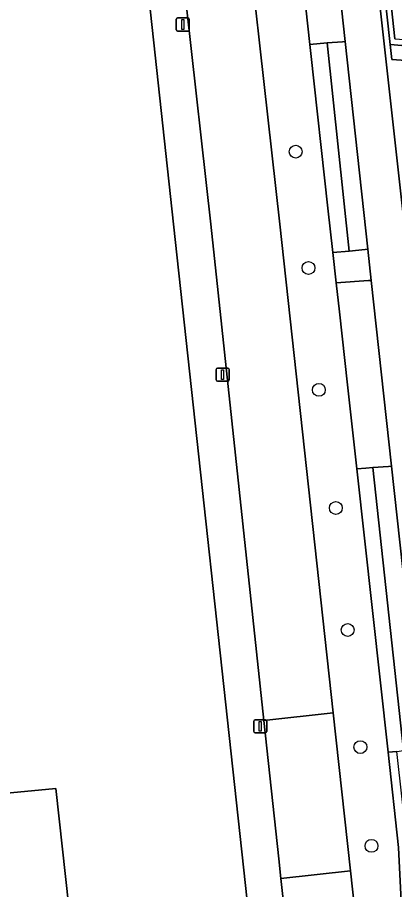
# Model space of a CAD drawing. Extents: x 161248 to 161848, y 384871 to 385383.
# Drawn here: x 161394.3 to 161423, y 385199.3 to 385265.7 of the extents above; entities that cross this region are included whole.
import ezdxf

# ---------------------------------------------------------------- set-up
doc = ezdxf.new("R2010")
doc.units = 0
for name, color, linetype in [('IMGEO_Boom', 7, 'Continuous'), ('IMGEO_Erf', 7, 'Continuous'), ('IMGEO_Groenvoorziening', 7, 'Continuous'), ('IMGEO_Haag', 7, 'Continuous'), ('IMGEO_Hek', 7, 'Continuous'), ('IMGEO_Lichtmast', 7, 'Continuous'), ('IMGEO_Pand', 7, 'Continuous'), ('IMGEO_Voetpad_gesloten', 7, 'Continuous'), ('IMGEO_Voetpad_open', 7, 'Continuous')]:
    doc.layers.add(name, color=color, linetype=linetype)

msp = doc.modelspace()

# ---------------------------------------------------------------- linework, layer by layer
at = {"layer": 'IMGEO_Boom'}
for centre in [(161415.474, 385255.516), (161416.446, 385246.667), (161417.241, 385237.385), (161418.531, 385228.397), (161419.435, 385219.109), (161420.4, 385210.191), (161421.242, 385202.675)]:
    msp.add_circle(centre, 0.489, dxfattribs=at)
at = {"layer": 'IMGEO_Erf'}
for points in [[(161391.744, 385183.5), (161396.212, 385183.986), (161401.98, 385184.625), (161402.139, 385184.643), (161406.592, 385185.134), (161412.682, 385185.849), (161413.106, 385185.96), (161411.781, 385198.48), (161406.165, 385250), (161400.82, 385299.379)], [(161389.489, 385206.312), (161397.217, 385207.042), (161398.94, 385191.336), (161393.97, 385190.79)]]:
    msp.add_lwpolyline(points, dxfattribs=at)
at = {"layer": 'IMGEO_Groenvoorziening'}
for points in [[(161403.458, 385299.646), (161409.014, 385250), (161413.061, 385212.221), (161418.32, 385212.789), (161414.256, 385250), (161410.885, 385280.109)], [(161410.885, 385280.109), (161414.256, 385250), (161418.32, 385212.789), (161419.633, 385200.77), (161423.135, 385168.705), (161424.044, 385160.38)], [(161433.241, 385240.471), (161433.009, 385242.21), (161424.99, 385242.64), (161424.859, 385243.829), (161423.939, 385252.201), (161423.87, 385252.826), (161431.773, 385255.377), (161431.49, 385256.989), (161430.921, 385261.953), (161422.803, 385262.533), (161422.677, 385263.679), (161421.736, 385272.239), (161432.024, 385275.324), (161432.093, 385274.701), (161432.307, 385274.761), (161432.146, 385276.236), (161432.054, 385277.28)], [(161420.958, 385274.927), (161424.688, 385241.361), (161428.873, 385202.927), (161429.068, 385201.28)], [(161421.736, 385272.239), (161422.677, 385263.679), (161433.009, 385262.795)], [(161423.015, 385264.104), (161422.212, 385271.692)], [(161428.423, 385148.652), (161427.348, 385160.513), (161426.581, 385168.985), (161426.371, 385170.626), (161425.044, 385181.025), (161423.927, 385189.776), (161423.301, 385202.539), (161422.5, 385209.799), (161420.12, 385231.368), (161419.414, 385237.765), (161418.8, 385243.335), (161418.558, 385245.528), (161418.304, 385247.831), (161417.932, 385251.204), (161416.631, 385262.992), (161416.555, 385263.685), (161415.768, 385270.902)], [(161424.044, 385160.38), (161423.135, 385168.705), (161419.633, 385200.77), (161414.353, 385200.201), (161418.12, 385166.146), (161426.978, 385086.052)]]:
    msp.add_lwpolyline(points, dxfattribs=at)
for points in [[(161425.557, 385264.886), (161424.971, 385271.285), (161432.202, 385273.716), (161432.415, 385273.779), (161432.307, 385274.761), (161432.093, 385274.701), (161422.212, 385271.692), (161423.015, 385264.104), (161433.347, 385263.361), (161433.557, 385263.347), (161433.469, 385264.154), (161433.258, 385264.172)], [(161418.44, 385271.231), (161418.237, 385271.205), (161417.55, 385271.121), (161416.49, 385270.991), (161415.768, 385270.902), (161416.555, 385263.685), (161417.863, 385263.793), (161419.035, 385263.89), (161419.237, 385263.908), (161418.959, 385266.457)], [(161416.555, 385263.685), (161416.631, 385262.992), (161417.932, 385251.204), (161418.304, 385247.831), (161419.54, 385247.952), (161417.863, 385263.793)], [(161419.237, 385263.908), (161419.035, 385263.89), (161417.863, 385263.793), (161419.54, 385247.952), (161420.758, 385248.071), (161420.964, 385248.092)], [(161433.834, 385255.244), (161433.009, 385262.795), (161422.677, 385263.679), (161422.803, 385262.533), (161430.921, 385261.953), (161431.49, 385256.989), (161431.773, 385255.377), (161423.87, 385252.826), (161423.939, 385252.201)], [(161420.964, 385248.092), (161420.758, 385248.071), (161419.54, 385247.952), (161418.304, 385247.831), (161418.558, 385245.528), (161421.013, 385245.699), (161421.223, 385245.715)], [(161421.223, 385245.715), (161421.013, 385245.699), (161418.558, 385245.528), (161418.8, 385243.335), (161419.414, 385237.765), (161420.12, 385231.368), (161420.822, 385231.423), (161421.354, 385231.464), (161422.532, 385231.556), (161422.767, 385231.573)], [(161423.691, 385209.92), (161421.354, 385231.464), (161420.822, 385231.423), (161420.12, 385231.368), (161422.5, 385209.799), (161423.18, 385209.868)], [(161422.767, 385231.573), (161422.532, 385231.556), (161421.354, 385231.464), (161423.691, 385209.92), (161424.841, 385210.036), (161425.115, 385210.061)], [(161419.633, 385200.77), (161418.32, 385212.789), (161413.061, 385212.221), (161414.19, 385201.677), (161414.353, 385200.201)], [(161422.5, 385209.799), (161423.301, 385202.539), (161423.927, 385189.776), (161425.044, 385181.025), (161425.711, 385181.155), (161424.602, 385189.844), (161423.976, 385202.607), (161423.18, 385209.868)]]:
    msp.add_lwpolyline(points, close=True, dxfattribs=at)
at = {"layer": 'IMGEO_Haag'}
for points in [[(161421.736, 385272.239), (161422.677, 385263.679), (161433.009, 385262.795)], [(161423.015, 385264.104), (161422.212, 385271.692)]]:
    msp.add_lwpolyline(points, dxfattribs=at)
at = {"layer": 'IMGEO_Hek'}
for points in [[(161418.32, 385212.789), (161414.256, 385250), (161410.885, 385280.109)], [(161419.633, 385200.77), (161418.32, 385212.789)], [(161423.135, 385168.705), (161419.633, 385200.77)]]:
    msp.add_lwpolyline(points, dxfattribs=at)
at = {"layer": 'IMGEO_Lichtmast'}
for p, q in [((161406.388, 385264.796), (161406.388, 385265.596)), ((161406.388, 385265.596), (161406.388, 385264.796)), ((161406.488, 385265.696), (161407.278, 385265.696)), ((161407.278, 385265.696), (161406.488, 385265.696)), ((161407.378, 385265.596), (161407.378, 385264.796)), ((161407.378, 385264.796), (161407.378, 385265.596)), ((161407.278, 385264.696), (161406.488, 385264.696)), ((161406.488, 385264.696), (161407.278, 385264.696)), ((161409.416, 385238.139), (161409.416, 385238.939)), ((161409.416, 385238.939), (161409.416, 385238.139)), ((161409.516, 385239.039), (161410.306, 385239.039)), ((161410.306, 385239.039), (161409.516, 385239.039)), ((161410.406, 385238.939), (161410.406, 385238.139)), ((161410.406, 385238.139), (161410.406, 385238.939)), ((161410.306, 385238.039), (161409.516, 385238.039)), ((161409.516, 385238.039), (161410.306, 385238.039)), ((161412.278, 385211.369), (161412.278, 385212.169)), ((161412.278, 385212.169), (161412.278, 385211.369)), ((161412.378, 385212.269), (161413.168, 385212.269)), ((161413.168, 385212.269), (161412.378, 385212.269)), ((161413.268, 385212.169), (161413.268, 385211.369)), ((161413.268, 385211.369), (161413.268, 385212.169)), ((161413.168, 385211.269), (161412.378, 385211.269)), ((161412.378, 385211.269), (161413.168, 385211.269))]:
    msp.add_line(p, q, dxfattribs=at)
for points in [[(161406.808, 385265.571), (161406.958, 385265.571), (161406.958, 385264.821), (161406.808, 385264.821), (161406.808, 385265.571)], [(161409.836, 385238.914), (161409.986, 385238.914), (161409.986, 385238.164), (161409.836, 385238.164), (161409.836, 385238.914)], [(161412.698, 385212.144), (161412.848, 385212.144), (161412.848, 385211.394), (161412.698, 385211.394), (161412.698, 385212.144)]]:
    msp.add_lwpolyline(points, dxfattribs=at)
for centre, start, end in [((161406.488, 385265.596), 90, 180), ((161406.488, 385265.596), 90, 180), ((161407.278, 385265.596), 0, 90), ((161407.278, 385265.596), 360, 90), ((161406.488, 385264.796), 180, 270), ((161406.488, 385264.796), 180, 270), ((161407.278, 385264.796), 270, 0), ((161407.278, 385264.796), 270, 0), ((161409.516, 385238.939), 90, 180), ((161409.516, 385238.939), 90, 180), ((161410.306, 385238.939), 0, 90), ((161410.306, 385238.939), 360, 90), ((161409.516, 385238.139), 180, 270), ((161409.516, 385238.139), 180, 270), ((161410.306, 385238.139), 270, 0), ((161410.306, 385238.139), 270, 0), ((161412.378, 385212.169), 90, 180), ((161412.378, 385212.169), 90, 180), ((161413.168, 385212.169), 0, 90), ((161413.168, 385212.169), 360, 90), ((161412.378, 385211.369), 180, 270), ((161412.378, 385211.369), 180, 270), ((161413.168, 385211.369), 270, 0), ((161413.168, 385211.369), 270, 0)]:
    msp.add_arc(centre, 0.1, start, end, dxfattribs=at)
at = {"layer": 'IMGEO_Pand'}
msp.add_lwpolyline([(161393.97, 385190.79), (161398.94, 385191.336), (161397.217, 385207.042), (161389.489, 385206.312)], dxfattribs=at)
at = {"layer": 'IMGEO_Voetpad_gesloten'}
for points in [[(161417.881, 385276.364), (161418.44, 385271.231), (161418.959, 385266.457), (161419.237, 385263.908), (161420.964, 385248.092), (161421.223, 385245.715), (161422.767, 385231.573), (161425.115, 385210.061), (161426.369, 385198.57), (161428.216, 385181.647), (161434.587, 385123.289), (161437.317, 385098.274), (161437.566, 385096.339), (161437.632, 385095.831), (161438.183, 385093.977), (161438.834, 385093.495), (161439.577, 385093.264), (161440.609, 385093.05), (161441.669, 385092.83), (161442.358, 385092.869), (161464.945, 385095.485), (161477.693, 385096.962)], [(161429.068, 385201.28), (161428.873, 385202.927), (161424.688, 385241.361), (161420.958, 385274.927)]]:
    msp.add_lwpolyline(points, dxfattribs=at)
at = {"layer": 'IMGEO_Voetpad_open'}
msp.add_lwpolyline([(161403.458, 385299.646), (161400.82, 385299.379), (161406.165, 385250), (161411.781, 385198.48), (161413.106, 385185.96), (161415.386, 385165.844), (161418.12, 385166.146), (161414.353, 385200.201), (161414.19, 385201.677), (161413.061, 385212.221), (161409.014, 385250)], close=True, dxfattribs=at)

doc.saveas('drawing.dxf')
